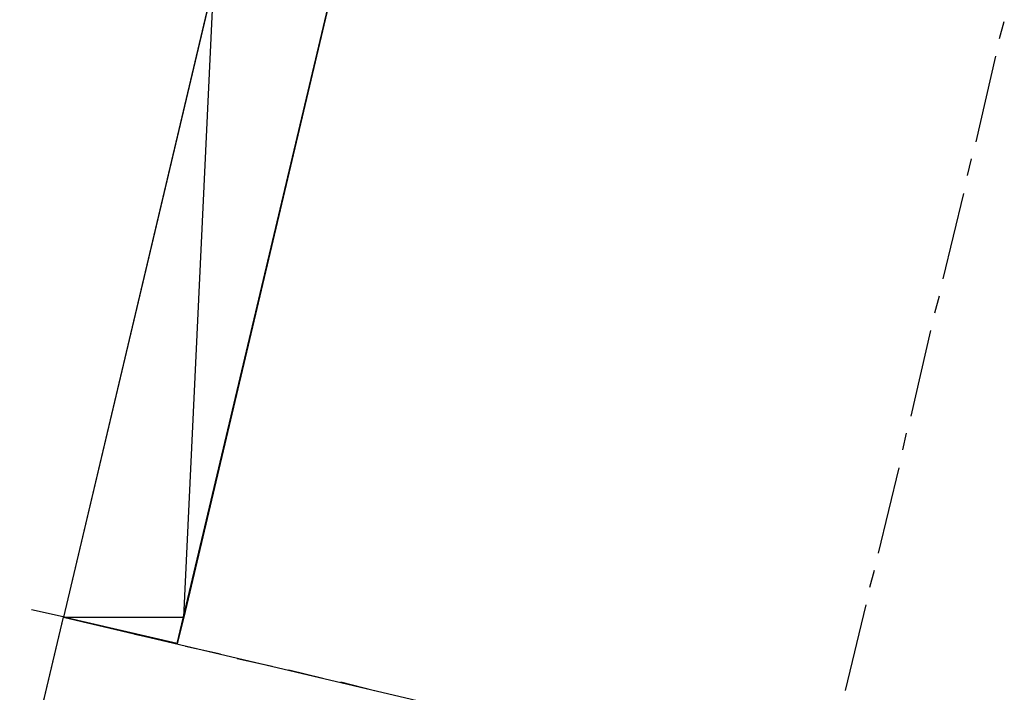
# Model space of a CAD drawing. Header units: feet. Extents: x -79 to 198, y -22 to 181.
# Tile 368 of 656: x 58 to 72, y 65 to 74. Entities that reach past the tile are written whole.
import ezdxf

# ---------------------------------------------------------------- set-up
doc = ezdxf.new("R2010")
doc.units = ezdxf.units.FT
doc.layers.add('A-LINEA', color=7, linetype='CONTINUOUS')
doc.layers.add('A-MURO-CONCRETO', color=8, linetype='CONTINUOUS')

msp = doc.modelspace()

# ---------------------------------------------------------------- linework, layer by layer
at = {"layer": 'A-LINEA'}
for p, q in [((72.1067, 74.1511), (72.1733, 74.3911)), ((72.1067, 74.1511), (72.1733, 74.3911)), ((71.7733, 72.6844), (72.0533, 73.8978)), ((71.7733, 72.6844), (72.0533, 73.8978)), ((71.6533, 72.2044), (71.7067, 72.4444)), ((71.6533, 72.2044), (71.7067, 72.4444)), ((71.3067, 70.7378), (71.6, 71.9511)), ((71.3067, 70.7378), (71.6, 71.9511)), ((71.1867, 70.2578), (71.2533, 70.4978)), ((71.1867, 70.2578), (71.2533, 70.4978)), ((70.8533, 68.7911), (71.1333, 70.0044)), ((70.8533, 68.7911), (71.1333, 70.0044)), ((70.7333, 68.3111), (70.7867, 68.5511)), ((70.7333, 68.3111), (70.7867, 68.5511)), ((70.3867, 66.8444), (70.68, 68.0578)), ((70.3867, 66.8444), (70.68, 68.0578)), ((70.2667, 66.3644), (70.3333, 66.6044)), ((70.2667, 66.3644), (70.3333, 66.6044)), ((69.92, 64.8978), (70.2133, 66.1111)), ((69.92, 64.8978), (70.2133, 66.1111)), ((58.3733, 66.0444), (58.8667, 65.9378)), ((58.3733, 66.0444), (58.8667, 65.9378)), ((59.1067, 65.8711), (59.5867, 65.7644)), ((59.1067, 65.8711), (59.5867, 65.7644)), ((59.84, 65.6978), (60.32, 65.5911)), ((59.84, 65.6978), (60.32, 65.5911)), ((60.56, 65.5244), (61.0533, 65.4178)), ((60.56, 65.5244), (61.0533, 65.4178)), ((61.2933, 65.3511), (61.7867, 65.2444)), ((61.2933, 65.3511), (61.7867, 65.2444)), ((62.0267, 65.1911), (62.5067, 65.0711)), ((62.0267, 65.1911), (62.5067, 65.0711)), ((62.76, 65.0178), (63.24, 64.8978)), ((62.76, 65.0178), (63.24, 64.8978))]:
    msp.add_line(p, q, dxfattribs=at)
for points in [[(60.44, 65.5644), (62.6667, 74.9644), (61.0533, 75.3511), (58.8267, 65.9378), (60.44, 65.5644)], [(60.44, 65.5644), (62.6667, 74.9644), (61.0533, 75.3511), (58.8267, 65.9378), (60.44, 65.5644)], [(62.2, 54.5244), (61.7467, 52.5778), (55.9867, 53.9378), (58.8267, 65.9378), (64.5867, 64.5778), (64.12, 62.6311), (59.9867, 63.6178), (58.0667, 55.4978), (62.2, 54.5244)], [(62.2, 54.5244), (61.7467, 52.5778), (55.9867, 53.9378), (58.8267, 65.9378), (64.5867, 64.5778), (64.12, 62.6311), (59.9867, 63.6178), (58.0667, 55.4978), (62.2, 54.5244)]]:
    msp.add_lwpolyline(points, dxfattribs=at)
at = {"layer": 'A-MURO-CONCRETO'}
for points in [[(60.96, 74.9644), (58.8267, 65.9378), (60.5333, 65.9378), (60.96, 74.9644)], [(60.96, 74.9644), (58.8267, 65.9378), (60.5333, 65.9378), (60.96, 74.9644)], [(60.96, 74.9644), (62.6667, 74.9644), (60.5333, 65.9378), (60.96, 74.9644), (60.96, 74.9644)], [(60.96, 74.9644), (62.6667, 74.9644), (60.5333, 65.9378), (60.96, 74.9644), (60.96, 74.9644)], [(58.8267, 65.9378), (64.5867, 64.5778), (58.5067, 64.5778), (58.8267, 65.9378), (58.8267, 65.9378)], [(58.8267, 65.9378), (64.5867, 64.5778), (58.5067, 64.5778), (58.8267, 65.9378), (58.8267, 65.9378)], [(58.8267, 65.9378), (60.5333, 65.9378), (60.44, 65.5644), (58.8267, 65.9378), (58.8267, 65.9378)], [(58.8267, 65.9378), (60.5333, 65.9378), (60.44, 65.5644), (58.8267, 65.9378), (58.8267, 65.9378)]]:
    msp.add_lwpolyline(points, dxfattribs=at)

doc.saveas('drawing.dxf')
